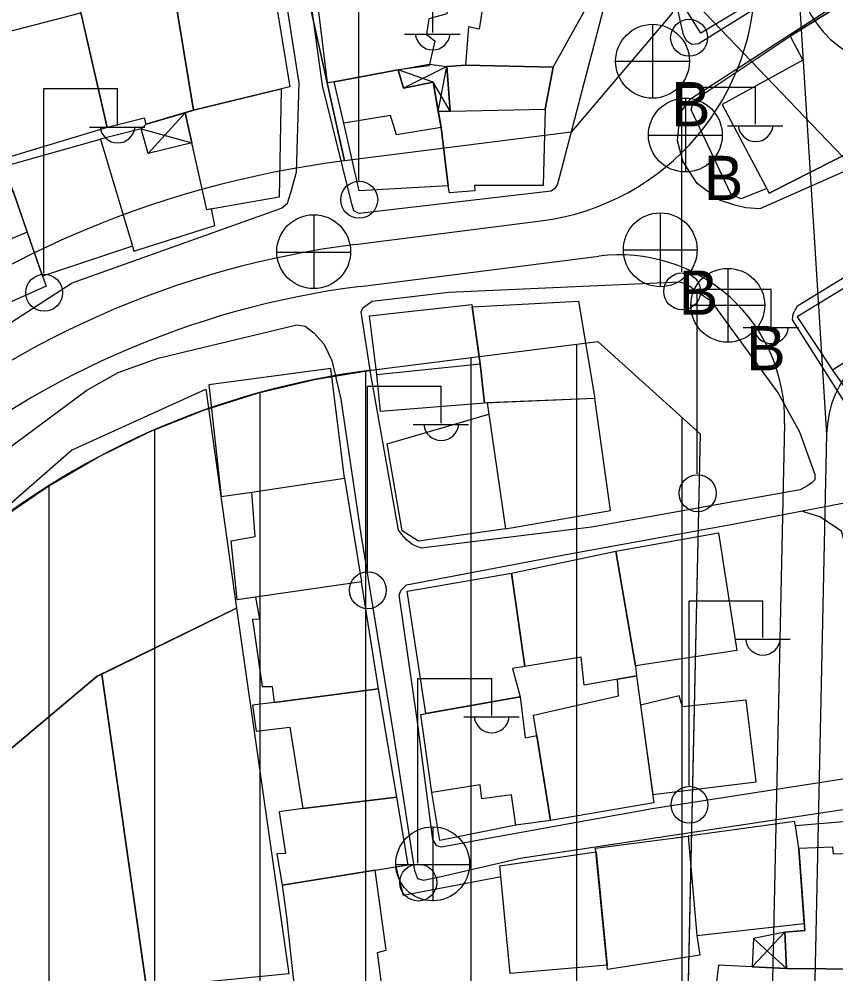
# Model space of a CAD drawing. Extents: x 417997 to 421451, y 4451742 to 4455216.
# Drawn here: x 419762.1 to 419839.5, y 4453326.2 to 4453416.7 of the extents above; entities that cross this region are included whole.
import ezdxf

# ---------------------------------------------------------------- set-up
doc = ezdxf.new("R2010")
doc.units = 0
for name, color, linetype in [('ADA', 7, 'Continuous'), ('ADAKENARI', 7, 'Continuous'), ('B_Imalat', 7, 'Continuous'), ('B_Mesken', 7, 'Continuous'), ('B_Sundurma', 7, 'Continuous'), ('B_Teras', 7, 'Continuous'), ('Default', 7, 'Continuous'), ('KALDIRIM', 7, 'Continuous'), ('PL_AYA_PARK_DINLENME', 7, 'Continuous'), ('PL_KON_MEV_350', 7, 'Continuous'), ('S_Elektrik_Diregi', 7, 'Continuous'), ('S_Rogar_Kapagi', 7, 'Continuous'), ('S_Rogar_Kapagi_Buski', 7, 'Continuous'), ('Sinir_Duvar_tek_tarafa_ait', 7, 'Continuous'), ('SN_3_DERECE_KAYNAK_KORUMA', 7, 'Continuous'), ('TR_ORTAYOGUNKONUT', 7, 'Continuous'), ('TR_PARKALANI', 7, 'Continuous'), ('Yol_Kaldirim_kenari_bordurtasi', 7, 'Continuous'), ('Yol_Sose', 7, 'Continuous')]:
    doc.layers.add(name, color=color, linetype=linetype)

# ---------------------------------------------------------------- blocks, each defined once
blk = doc.blocks.new('POINT_DISPLAY')
at = {"layer": 'Default'}
blk.add_line((0, 0), (0, 0), dxfattribs=at)

msp = doc.modelspace()

# ---------------------------------------------------------------- linework, layer by layer
at = {"layer": 'ADA'}
msp.add_line((419789.085, 4453420.499), (419792.929, 4453403.24), dxfattribs=at)
msp.add_line((419789.085, 4453420.499), (419792.929, 4453403.24), dxfattribs=at)
at = {"layer": 'ADAKENARI'}
for p, q in [((419823.978, 4453417.212), (419814.415, 4453405.961)), ((419823.978, 4453417.212), (419814.415, 4453405.961)), ((419814.415, 4453405.961), (419792.929, 4453403.24)), ((419814.415, 4453405.961), (419792.929, 4453403.24)), ((419795.442, 4453383.399), (419816.92, 4453386.119)), ((419795.442, 4453383.399), (419816.92, 4453386.119)), ((419816.92, 4453386.119), (419826.622, 4453377.378)), ((419816.92, 4453386.119), (419826.622, 4453377.378)), ((419826.622, 4453377.378), (419823.627, 4453240.148)), ((419826.622, 4453377.378), (419823.627, 4453240.148))]:
    msp.add_line(p, q, dxfattribs=at)
for radius in [95, 95, 75, 75]:
    msp.add_arc((419804.866, 4453308.993), radius, 97.21841, 130.53845, dxfattribs=at)
at = {"layer": 'B_Imalat'}
for points in [[(419757.894, 4453344.713), (419754.117, 4453361.994), (419753.65, 4453364.14), (419767.021, 4453375.808), (419779.78, 4453381.594), (419782.674, 4453360.855), (419769.48, 4453354.389)], [(419769.908, 4453354.598), (419782.674, 4453360.855), (419787.653, 4453326.208), (419774.148, 4453324.879)], [(419769.48, 4453354.389), (419769.908, 4453354.598), (419774.148, 4453324.879), (419760.11, 4453323.13), (419758.568, 4453330.948), (419757.169, 4453339.468), (419758.98, 4453339.743), (419757.894, 4453344.713)]]:
    msp.add_lwpolyline(points, close=True, dxfattribs=at)
at = {"layer": 'B_Mesken'}
for points in [[(419831.27, 4453432.539), (419837.652, 4453421.943), (419826.695, 4453415.323), (419824.924, 4453418.131), (419827.413, 4453430.695)], [(419791.926, 4453410.708), (419791.314, 4453410.606), (419789.819, 4453422.81), (419803.401, 4453423.67), (419802.614, 4453417.161), (419800.915, 4453416.67), (419800.683, 4453415.195), (419801.494, 4453414.596), (419800.932, 4453412.237), (419798.015, 4453411.844)], [(419806.929, 4453423.64), (419805.684, 4453415.705), (419804.662, 4453415.937), (419804.401, 4453412.287), (419812.69, 4453412.106), (419815.914, 4453417.885), (419817.317, 4453422.676), (419814.619, 4453423.345), (419812.844, 4453423.663), (419812.824, 4453423.175)], [(419780.708, 4453421.203), (419785.298, 4453422.218), (419785.774, 4453418.986), (419786.275, 4453419.103), (419787.72, 4453410.238), (419778.61, 4453408.027), (419776.604, 4453420.142)], [(419776.604, 4453420.142), (419778.61, 4453408.027), (419774.115, 4453406.717), (419773.965, 4453407.259), (419770.415, 4453406.388), (419767.754, 4453417.984)], [(419846.463, 4453408.587), (419847.434, 4453406.769), (419843.459, 4453405.368), (419833.18, 4453400.162), (419832.951, 4453400.595), (419830.537, 4453399.618), (419829.571, 4453400.043), (419825.771, 4453408.068), (419826.071, 4453408.978), (419835.158, 4453415.035), (419840.338, 4453418.277)], [(419770.415, 4453406.388), (419760.574, 4453403.408), (419759.234, 4453415.021), (419767.922, 4453417.253)], [(419802.071, 4453406.394), (419802.731, 4453400.875), (419794.301, 4453400.393), (419792.856, 4453406.814), (419791.926, 4453410.708), (419798.015, 4453411.844), (419798.505, 4453410.119), (419801.326, 4453410.689)], [(419811.938, 4453408.123), (419811.74, 4453400.903), (419805.235, 4453400.882), (419805.282, 4453400.39), (419802.88, 4453400.192), (419802.731, 4453400.875), (419802.071, 4453406.394), (419802.071, 4453406.394), (419801.809, 4453407.904), (419802.926, 4453407.952), (419802.609, 4453412.171), (419804.401, 4453412.287), (419812.69, 4453412.106)], [(419779.874, 4453398.6), (419777.797, 4453407.79), (419778.61, 4453408.027), (419786.903, 4453410.04), (419786.721, 4453399.79)], [(419772.809, 4453395.144), (419772.95, 4453394.672), (419780.622, 4453397.116), (419780.292, 4453398.672), (419779.874, 4453398.6), (419778.444, 4453404.925), (419774.298, 4453403.921), (419773.639, 4453406.251), (419769.77, 4453405.277)], [(419760.696, 4453402.71), (419769.77, 4453405.277), (419772.809, 4453395.144), (419764.273, 4453392.316)], [(419764.273, 4453392.316), (419764.62, 4453391.34), (419755.289, 4453387.182), (419754.472, 4453389.689), (419752.72, 4453395.07), (419752.163, 4453396.345), (419761.506, 4453400.355), (419762.842, 4453396.473)], [(419842.987, 4453392.818), (419835.847, 4453388.455), (419839.173, 4453383.395), (419842.405, 4453378.829), (419846.57, 4453381.15), (419846.32, 4453381.546), (419853.937, 4453385.945), (419848.384, 4453395.93)], [(419795.972, 4453382.993), (419795.301, 4453388.557), (419805.001, 4453389.611), (419805.792, 4453384.011), (419806.197, 4453380.28), (419796.326, 4453379.489)], [(419805.031, 4453389.398), (419815.117, 4453389.935), (419816.638, 4453380.713), (419806.197, 4453380.28), (419805.792, 4453384.011)], [(419792.93, 4453373.15), (419791.614, 4453383.569), (419780.044, 4453382.002), (419781.232, 4453371.415), (419784.119, 4453371.83)], [(419806.45, 4453380.29), (419806.609, 4453379.224), (419808.169, 4453368.378), (419818.131, 4453370.104), (419816.638, 4453380.713)], [(419796.95, 4453376.41), (419806.609, 4453379.224), (419808.169, 4453368.378), (419799.922, 4453367.179), (419798.394, 4453368.177)], [(419782.751, 4453361.648), (419782.187, 4453367.211), (419784.451, 4453367.623), (419784.119, 4453371.83), (419792.93, 4453373.15), (419794.537, 4453363.341)], [(419820.499, 4453355.385), (419818.65, 4453366.257), (419828.367, 4453367.978), (419830.123, 4453356.841)], [(419820.499, 4453355.385), (419820.588, 4453354.42), (419815.64, 4453353.548), (419815.357, 4453356.212), (419810.001, 4453355.313), (419808.735, 4453364.147), (419818.65, 4453366.257)], [(419800.64, 4453350.865), (419798.86, 4453362.446), (419808.735, 4453364.147), (419810.001, 4453355.313), (419808.847, 4453355.125), (419809.562, 4453352.433)], [(419784.487, 4453361.898), (419784.871, 4453359.811), (419784.203, 4453359.781), (419785.112, 4453353.42), (419786.057, 4453353.424), (419786.244, 4453351.915), (419796.141, 4453353.211), (419794.537, 4453363.341)], [(419810.827, 4453350.71), (419818.889, 4453352.536), (419818.795, 4453354.104), (419820.588, 4453354.42), (419822.255, 4453342.385), (419812.461, 4453340.736)], [(419786.244, 4453351.915), (419784.208, 4453351.657), (419784.545, 4453349.178), (419787.733, 4453349.577), (419788.954, 4453341.848), (419797.865, 4453342.945), (419796.141, 4453353.211)], [(419809.157, 4453340.271), (419801.942, 4453338.816), (419801.193, 4453343.367), (419800.148, 4453350.779), (419809.562, 4453352.433), (419810.046, 4453348.553), (419811.144, 4453348.774), (419812.461, 4453340.736)], [(419830.989, 4453352.113), (419824.96, 4453351.481), (419824.661, 4453352.55), (419820.973, 4453351.64), (419822.144, 4453343.186), (419831.951, 4453344.393)], [(419788.954, 4453341.848), (419786.713, 4453341.563), (419787.333, 4453337.589), (419786.495, 4453337.564), (419786.994, 4453334.584), (419798.946, 4453336.511), (419797.865, 4453342.945)], [(419835.67, 4453340.243), (419835.569, 4453340.637), (419825.493, 4453339.229), (419826.336, 4453329.836), (419836.51, 4453330.981), (419835.988, 4453338.079)], [(419835.988, 4453338.079), (419835.67, 4453340.243), (419843.637, 4453340.915), (419843.425, 4453337.671), (419842.228, 4453326.636), (419834.809, 4453326.71), (419834.668, 4453330.148), (419836.56, 4453330.3)], [(419825.493, 4453339.229), (419826.336, 4453329.836), (419826.596, 4453327.962), (419817.845, 4453326.597), (419816.728, 4453338.113)], [(419808.625, 4453326.221), (419807.658, 4453336.434), (419816.764, 4453337.743), (419817.804, 4453327.019)], [(419786.994, 4453334.584), (419787.412, 4453331.604), (419788.201, 4453324.401), (419790.721, 4453324.776), (419790.751, 4453324.332), (419796.456, 4453325.058), (419796.058, 4453328.221), (419796.861, 4453328.439), (419795.83, 4453336.009)], [(419834.809, 4453326.71), (419828.382, 4453327.017), (419827.052, 4453316.217), (419828.375, 4453315.868), (419834.1, 4453315.805), (419839.478, 4453315.542), (419841.198, 4453326.647)]]:
    msp.add_lwpolyline(points, close=True, dxfattribs=at)
at = {"layer": 'B_Sundurma'}
for p, q in [((419801.326, 4453410.689), (419798.015, 4453411.844)), ((419802.609, 4453412.171), (419798.505, 4453410.119)), ((419801.809, 4453407.904), (419802.609, 4453412.171)), ((419802.926, 4453407.952), (419801.326, 4453410.689)), ((419774.298, 4453403.921), (419777.797, 4453407.79)), ((419773.639, 4453406.251), (419778.444, 4453404.925)), ((419834.668, 4453330.148), (419831.58, 4453326.864)), ((419831.687, 4453329.54), (419834.809, 4453326.71))]:
    msp.add_line(p, q, dxfattribs=at)
for points in [[(419800.932, 4453412.377), (419802.609, 4453412.171), (419802.926, 4453407.952), (419801.809, 4453407.904), (419801.326, 4453410.689), (419798.505, 4453410.119), (419798.015, 4453411.844)], [(419774.298, 4453403.921), (419773.639, 4453406.251), (419774.115, 4453406.717), (419777.797, 4453407.79), (419778.444, 4453404.925)], [(419834.668, 4453330.148), (419831.687, 4453329.54), (419831.58, 4453326.864), (419834.809, 4453326.71)]]:
    msp.add_lwpolyline(points, close=True, dxfattribs=at)
at = {"layer": 'B_Teras'}
for points in [[(419776.604, 4453420.142), (419780.708, 4453421.203), (419781.764, 4453418.049), (419786.275, 4453419.103), (419787.72, 4453410.238), (419778.61, 4453408.027)], [(419828.735, 4453408.557), (419833.18, 4453400.162), (419843.459, 4453405.368), (419843.123, 4453406.382), (419846.463, 4453408.587), (419840.338, 4453418.277), (419835.158, 4453415.035), (419836.382, 4453412.753)], [(419792.856, 4453406.814), (419791.926, 4453410.708), (419798.015, 4453411.844), (419798.505, 4453410.119), (419801.326, 4453410.689), (419802.071, 4453406.394), (419797.844, 4453405.688), (419797.287, 4453407.533)], [(419804.401, 4453412.287), (419802.609, 4453412.171), (419802.926, 4453407.952), (419811.938, 4453408.123), (419812.69, 4453412.106)], [(419757.386, 4453390.901), (419754.472, 4453389.689), (419752.72, 4453395.07), (419752.163, 4453396.345), (419761.506, 4453400.355), (419762.842, 4453396.473), (419756.016, 4453393.6), (419756.64, 4453392.378)], [(419839.173, 4453383.395), (419842.405, 4453378.829), (419846.57, 4453381.15), (419846.32, 4453381.546), (419853.937, 4453385.945), (419848.384, 4453395.93), (419842.987, 4453392.818), (419844.492, 4453390.448), (419840.688, 4453388.157), (419842.229, 4453385.33)], [(419795.972, 4453382.993), (419805.792, 4453384.011), (419806.197, 4453380.28), (419796.326, 4453379.489)], [(419812.461, 4453340.736), (419809.157, 4453340.271), (419808.739, 4453343.147), (419805.932, 4453342.791), (419805.765, 4453344.094), (419801.193, 4453343.367), (419800.148, 4453350.779), (419809.562, 4453352.433), (419810.046, 4453348.553), (419811.144, 4453348.774)], [(419834.668, 4453330.148), (419834.809, 4453326.71), (419842.228, 4453326.636), (419843.425, 4453337.671), (419839.265, 4453337.54), (419839.216, 4453338.19), (419835.988, 4453338.079), (419836.56, 4453330.3)]]:
    msp.add_lwpolyline(points, close=True, dxfattribs=at)
at = {"layer": 'KALDIRIM'}
for p, q in [((419835.825, 4453421.696), (419838.624, 4453377.343)), ((419835.825, 4453421.696), (419838.624, 4453377.343)), ((419793.934, 4453395.304), (419811.517, 4453397.53)), ((419793.934, 4453395.304), (419811.517, 4453397.53)), ((419794.437, 4453391.335), (419817.034, 4453394.197)), ((419794.437, 4453391.335), (419817.034, 4453394.197)), ((419834.645, 4453378.332), (419832.055, 4453259.669)), ((419834.645, 4453378.332), (419832.055, 4453259.669)), ((419838.624, 4453377.343), (419836.053, 4453259.512)), ((419838.624, 4453377.343), (419836.053, 4453259.512))]:
    msp.add_line(p, q, dxfattribs=at)
for centre, radius, start, end in [((419808.596, 4453420.598), 23.252, 277.21841, 2.04915), ((419808.596, 4453420.598), 23.252, 277.21841, 2.04915), ((419845.819, 4453422.054), 10, 182.04915, 272.01824), ((419845.819, 4453422.054), 10, 182.04915, 272.01824), ((419804.866, 4453308.993), 87, 97.21841, 130.53845), ((419804.866, 4453308.993), 87, 97.21841, 130.53845), ((419819.001, 4453378.673), 15.648, 358.74965, 97.21841), ((419819.001, 4453378.673), 15.648, 358.74965, 97.21841), ((419804.866, 4453308.993), 83, 97.21841, 130.53845), ((419804.866, 4453308.993), 83, 97.21841, 130.53845), ((419848.622, 4453377.124), 10, 92.01824, 178.74965), ((419848.622, 4453377.124), 10, 92.01824, 178.74965)]:
    msp.add_arc(centre, radius, start, end, dxfattribs=at)
at = {"layer": 'PL_AYA_PARK_DINLENME'}
msp.add_lwpolyline([(419814.415, 4453405.961), (419792.929, 4453403.24), (419789.085, 4453420.499), (419823.797, 4453422.288), (419823.978, 4453417.212)], close=True, dxfattribs=at)
msp.add_lwpolyline([(419814.415, 4453405.961), (419792.929, 4453403.24), (419789.085, 4453420.499), (419823.797, 4453422.288), (419823.978, 4453417.212)], close=True, dxfattribs=at)
at = {"layer": 'PL_KON_MEV_350'}
for points in [[(419792.929, 4453403.24), (419789.085, 4453420.499), (419823.797, 4453422.288), (419821.364, 4453490.275), (419811.477, 4453584.171), (419811.266, 4453586.184), (419800.26, 4453595.216), (419665.012, 4453582.825)], [(419792.929, 4453403.24), (419789.085, 4453420.499), (419823.797, 4453422.288), (419821.364, 4453490.275), (419811.477, 4453584.171), (419811.266, 4453586.184), (419800.26, 4453595.216), (419665.012, 4453582.825)], [(419710.945, 4453222.677), (419709.932, 4453261.656), (419659.31, 4453237.864), (419648.282, 4453265.986), (419666.299, 4453287.113), (419680.387, 4453301.222), (419756.119, 4453365.991), (419760.388, 4453369.381), (419764.891, 4453372.452), (419769.606, 4453375.187), (419774.506, 4453377.574), (419779.568, 4453379.597), (419784.762, 4453381.248), (419790.063, 4453382.518), (419795.442, 4453383.399), (419816.92, 4453386.119), (419826.622, 4453377.378), (419823.627, 4453240.148), (419822.565, 4453223.702)]]:
    msp.add_lwpolyline(points, dxfattribs=at)
msp.add_arc((419804.866, 4453308.993), 95, 97.21841, 130.53845, dxfattribs=at)
msp.add_arc((419804.866, 4453308.993), 95, 97.21841, 130.53845, dxfattribs=at)
at = {"layer": 'S_Elektrik_Diregi'}
for p, q in [((419794.277, 4453401.382), (419794.277, 4453418.882)), ((419801.277, 4453415.382), (419801.277, 4453418.882)), ((419798.617, 4453415.242), (419803.867, 4453415.242)), ((419764.409, 4453392.572), (419764.409, 4453410.072)), ((419764.409, 4453410.072), (419771.409, 4453410.072)), ((419771.409, 4453406.572), (419771.409, 4453410.072)), ((419824.896, 4453392.699), (419824.896, 4453410.199)), ((419824.896, 4453410.199), (419831.896, 4453410.199)), ((419831.896, 4453406.699), (419831.896, 4453410.199)), ((419768.749, 4453406.432), (419773.999, 4453406.432)), ((419829.236, 4453406.559), (419834.486, 4453406.559)), ((419826.364, 4453373.567), (419826.364, 4453391.067)), ((419826.364, 4453391.067), (419833.364, 4453391.067)), ((419833.364, 4453387.567), (419833.364, 4453391.067)), ((419830.704, 4453387.427), (419835.954, 4453387.427)), ((419795.092, 4453364.376), (419795.092, 4453381.876)), ((419795.092, 4453381.876), (419802.092, 4453381.876)), ((419802.092, 4453378.376), (419802.092, 4453381.876)), ((419799.432, 4453378.236), (419804.682, 4453378.236)), ((419825.586, 4453344.052), (419825.586, 4453361.552)), ((419825.586, 4453361.552), (419832.586, 4453361.552)), ((419832.586, 4453358.052), (419832.586, 4453361.552)), ((419829.926, 4453357.912), (419835.176, 4453357.912)), ((419799.876, 4453336.681), (419799.876, 4453354.181)), ((419799.876, 4453354.181), (419806.876, 4453354.181)), ((419806.876, 4453350.681), (419806.876, 4453354.181)), ((419804.216, 4453350.541), (419809.466, 4453350.541))]:
    msp.add_line(p, q, dxfattribs=at)
for centre in [(419825.586, 4453414.896), (419794.313, 4453399.547), (419764.445, 4453390.737), (419824.932, 4453390.864), (419826.4, 4453371.732), (419795.128, 4453362.541), (419825.622, 4453342.217), (419799.912, 4453334.846)]:
    msp.add_circle(centre, 1.75, dxfattribs=at)
for centre in [(419801.278, 4453415.395), (419771.41, 4453406.585), (419831.897, 4453406.712), (419833.365, 4453387.58), (419802.093, 4453378.389), (419832.587, 4453358.065), (419806.877, 4453350.694)]:
    msp.add_arc(centre, 1.658, 184.83843, 355.14641, dxfattribs=at)
at = {"layer": 'S_Rogar_Kapagi'}
for p, q in [((419790.05, 4453391.097), (419790.05, 4453398.097)), ((419786.48, 4453394.562), (419793.48, 4453394.562)), ((419801.331, 4453333.09), (419801.331, 4453340.09)), ((419797.761, 4453336.555), (419804.761, 4453336.555))]:
    msp.add_line(p, q, dxfattribs=at)
for centre in [(419789.997, 4453394.625), (419801.278, 4453336.619)]:
    msp.add_circle(centre, 3.5, dxfattribs=at)
at = {"layer": 'S_Rogar_Kapagi_Buski'}
for p, q in [((419822.123, 4453416.164), (419822.123, 4453409.164)), ((419818.623, 4453412.664), (419825.623, 4453412.664)), ((419825.233, 4453409.174), (419825.233, 4453402.174)), ((419821.733, 4453405.674), (419828.733, 4453405.674)), ((419822.853, 4453398.303), (419822.853, 4453391.303)), ((419819.353, 4453394.803), (419826.353, 4453394.803)), ((419829.253, 4453393.043), (419829.253, 4453386.043)), ((419825.753, 4453389.543), (419832.753, 4453389.543))]:
    msp.add_line(p, q, dxfattribs=at)
for centre in [(419822.123, 4453412.664), (419825.233, 4453405.674), (419822.853, 4453394.803), (419829.253, 4453389.543)]:
    msp.add_circle(centre, 3.5, dxfattribs=at)
at = {"layer": 'Sinir_Duvar_tek_tarafa_ait'}
msp.add_lwpolyline([(419797.783, 4453336.323), (419798.464, 4453333.653), (419807.755, 4453335.417)], dxfattribs=at)
at = {"layer": 'SN_3_DERECE_KAYNAK_KORUMA'}
msp.add_line((420010.573, 4453225.257), (419772.919, 4453473.957), dxfattribs=at)
msp.add_line((420010.573, 4453225.257), (419772.919, 4453473.957), dxfattribs=at)
at = {"layer": 'TR_ORTAYOGUNKONUT'}
for p, q in [((419814.929, 4453224.412), (419814.929, 4453385.867)), ((419814.929, 4453224.412), (419814.929, 4453385.867)), ((419804.929, 4453225.342), (419804.929, 4453384.6)), ((419804.929, 4453225.342), (419804.929, 4453384.6)), ((419794.929, 4453157.113), (419794.929, 4453383.315)), ((419794.929, 4453157.113), (419794.929, 4453383.315)), ((419784.929, 4453157.708), (419784.929, 4453381.288)), ((419784.929, 4453157.708), (419784.929, 4453381.288)), ((419824.929, 4453299.807), (419824.929, 4453378.903)), ((419824.929, 4453299.807), (419824.929, 4453378.903)), ((419774.929, 4453158.303), (419774.929, 4453377.743)), ((419774.929, 4453158.303), (419774.929, 4453377.743)), ((419764.929, 4453158.899), (419764.929, 4453372.474)), ((419764.929, 4453158.899), (419764.929, 4453372.474))]:
    msp.add_line(p, q, dxfattribs=at)
msp.add_lwpolyline([(419792.929, 4453403.24), (419789.085, 4453420.499), (419823.797, 4453422.288), (419821.364, 4453490.275), (419811.477, 4453584.171), (419811.266, 4453586.184), (419800.26, 4453595.216)], dxfattribs=at)
msp.add_lwpolyline([(419792.929, 4453403.24), (419789.085, 4453420.499), (419823.797, 4453422.288), (419821.364, 4453490.275), (419811.477, 4453584.171), (419811.266, 4453586.184), (419800.26, 4453595.216)], dxfattribs=at)
msp.add_arc((419804.866, 4453308.993), 95, 97.21841, 130.53845, dxfattribs=at)
msp.add_arc((419804.866, 4453308.993), 95, 97.21841, 130.53845, dxfattribs=at)
at = {"layer": 'Yol_Kaldirim_kenari_bordurtasi'}
msp.add_lwpolyline([(419844.02, 4453345.251), (419843.814, 4453350.163), (419841.987, 4453361.115), (419840.051, 4453368.149), (419837.976, 4453369.505), (419836.23, 4453370.051)], dxfattribs=at)
at = {"layer": 'Yol_Sose'}
for points in [[(419912.44, 4453490.749), (419921.528, 4453474.799), (419921.513, 4453474.287), (419921.402, 4453473.871), (419920.948, 4453473.424), (419903.208, 4453462.321), (419878.32, 4453446.473), (419826.474, 4453414.308), (419825.843, 4453414.249), (419825.375, 4453414.581), (419825.042, 4453415.184), (419824.424, 4453417.966), (419825.825, 4453424.771), (419828.437, 4453440.368), (419827.687, 4453448.986), (419828.24, 4453451.538), (419837.255, 4453457.161), (419864.476, 4453473.138), (419895.415, 4453493.357), (419905.2, 4453499.378), (419905.753, 4453499.382), (419907.015, 4453499.009), (419907.563, 4453498.452)], [(419826.339, 4453401.096), (419825.04, 4453403.133), (419824.496, 4453405.119), (419824.726, 4453407.743), (419825.729, 4453409.104), (419855.168, 4453428.196), (419875.496, 4453441.361), (419886.224, 4453447.854), (419899.661, 4453456.687), (419917.458, 4453468.697), (419922.647, 4453471.935), (419922.749, 4453471.928), (419923.215, 4453472.054), (419923.733, 4453471.848), (419925.984, 4453468.385), (419930.44, 4453461.278), (419930.615, 4453460.658), (419930.443, 4453460.15), (419917.943, 4453452.525), (419902.723, 4453439.854), (419884.404, 4453426.135), (419869.823, 4453416.861), (419852.444, 4453407.598), (419832.283, 4453398.695)], [(419817.595, 4453418.167), (419813.113, 4453401.027), (419812.867, 4453400.614), (419812.501, 4453400.353), (419794.301, 4453398.247), (419793.807, 4453398.485), (419793.616, 4453399.166), (419790.829, 4453410.362), (419789.12, 4453422.774), (419786.288, 4453450.127), (419786.593, 4453450.598), (419787.12, 4453450.841), (419805.116, 4453452.17), (419823.121, 4453452.55), (419823.802, 4453452.259), (419824.248, 4453451.82), (419824.499, 4453450.931), (419824.817, 4453440.733), (419821.228, 4453426.054)], [(419759.101, 4453386.516), (419767.094, 4453391.678), (419786.955, 4453398.743), (419787.501, 4453399.226), (419787.831, 4453400.231), (419788.376, 4453402.165), (419788.608, 4453410.587), (419786.799, 4453422.315), (419786.518, 4453422.703), (419785.948, 4453422.96), (419785.53, 4453422.947), (419779.314, 4453421.389)], [(419832.283, 4453398.695), (419830.97, 4453398.771), (419829.917, 4453399.034), (419828.455, 4453399.516), (419826.339, 4453401.096)], [(419866.614, 4453383.204), (419868.195, 4453380.2), (419868.325, 4453379.714), (419868.377, 4453379.199), (419867.908, 4453378.617), (419856.941, 4453371.834), (419849.188, 4453367.323), (419848.788, 4453367.344), (419848.533, 4453367.599), (419848.138, 4453368.089), (419845.421, 4453372.37), (419835.392, 4453388.16), (419835.439, 4453388.729), (419835.865, 4453389.478), (419855.616, 4453401.595), (419856.238, 4453401.526), (419856.788, 4453401.223), (419857.429, 4453400.546), (419860.139, 4453395.782)], [(419802.795, 4453390.79), (419824.667, 4453391.757), (419825.301, 4453391.564), (419827.646, 4453389.965), (419834.03, 4453381.223), (419836.039, 4453377.549), (419837.518, 4453373.515), (419837.509, 4453372.996), (419837.246, 4453372.741), (419836.752, 4453372.405), (419836.107, 4453372.066), (419816.328, 4453368.513), (419800.17, 4453366.519), (419799.381, 4453366.839), (419798.808, 4453367.328), (419798.338, 4453367.838), (419798.038, 4453368.227), (419795.423, 4453382.987)], [(419795.423, 4453382.987), (419794.493, 4453388.931), (419794.655, 4453389.295), (419795.544, 4453389.919), (419802.795, 4453390.79)], [(419751.796, 4453369.143), (419768.498, 4453381.496), (419771.47, 4453383.171), (419775.26, 4453384.518), (419788.411, 4453387.68), (419789.176, 4453387.567), (419790.019, 4453386.93), (419790.95, 4453385.883), (419791.701, 4453384.309), (419792.579, 4453380.634), (419794.455, 4453367.848), (419797.558, 4453348.854), (419799.544, 4453335.986), (419799.833, 4453335.228), (419800.422, 4453335.066), (419802.072, 4453335.407), (419809.579, 4453337.162), (419841.64, 4453342.002)], [(419846.013, 4453358.188), (419845.139, 4453346.735), (419844.964, 4453346.001), (419844.534, 4453345.501), (419844.02, 4453345.251), (419822.078, 4453341.829), (419806.893, 4453339.089), (419802.122, 4453338.194), (419801.659, 4453338.336), (419801.295, 4453338.916), (419799.804, 4453350.304), (419798.105, 4453362.103), (419798.281, 4453362.552), (419798.78, 4453363.069), (419814.081, 4453365.959), (419829.899, 4453368.849), (419841.816, 4453371.112), (419842.31, 4453370.888), (419842.936, 4453370.092), (419846.106, 4453365.113), (419846.478, 4453363.62), (419846.453, 4453362.104)]]:
    msp.add_lwpolyline(points, dxfattribs=at)

# ---------------------------------------------------------------- block references
at = {"layer": 'TR_PARKALANI', "xscale": 0.1, "yscale": 0.10000000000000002}
for p in [(419797.196, 4453414.825), (419797.196, 4453414.825), (419814.738, 4453408.919), (419814.738, 4453408.919), (419803.857, 4453405.845), (419803.857, 4453405.845), (419805.384, 4453405.939), (419805.384, 4453405.939)]:
    msp.add_blockref('POINT_DISPLAY', p, dxfattribs=at)

# ---------------------------------------------------------------- texts
at = {"layer": 'S_Rogar_Kapagi_Buski'}
for p in [(419823.87, 4453406.499), (419826.98, 4453399.509), (419824.6, 4453388.639), (419831, 4453383.379)]:
    msp.add_text('B', height=4.2, dxfattribs=at).set_placement(p)

doc.saveas('drawing.dxf')
